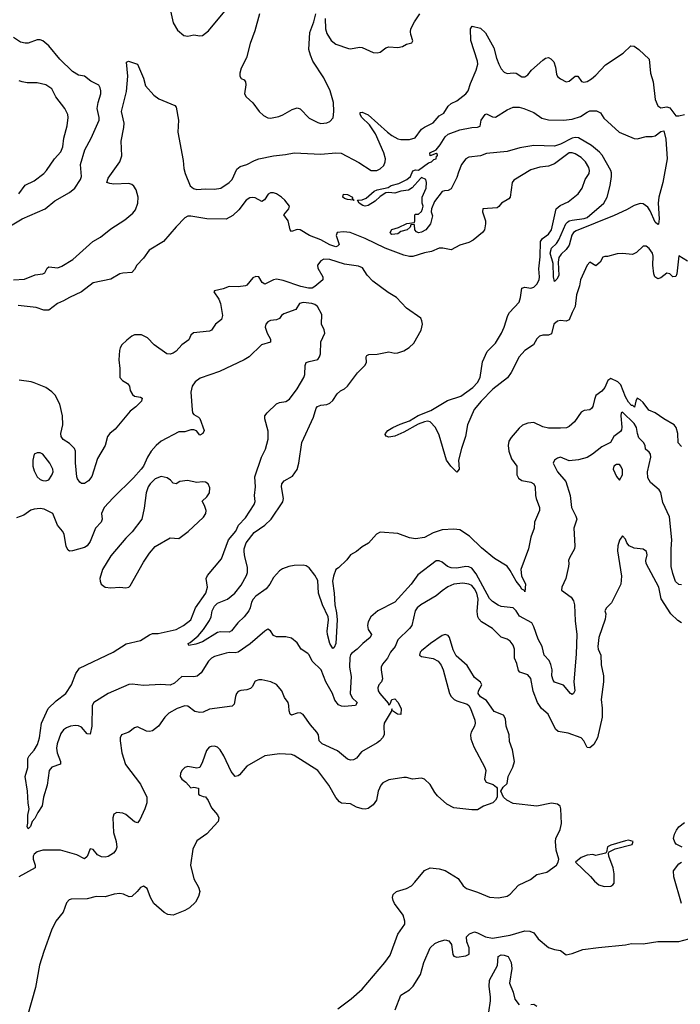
# Model space of a CAD drawing. Header units: inches. Extents: x 1384664 to 1536621, y 460766 to 646467.
# Tile 416 of 488: x 1463653 to 1468121, y 572467 to 579131. Entities that reach past the tile are written whole.
import ezdxf

# ---------------------------------------------------------------- set-up
doc = ezdxf.new("R2010")
doc.units = ezdxf.units.IN
doc.header["$MEASUREMENT"] = 0
doc.layers.add('B4567', color=7, linetype='Continuous')

msp = doc.modelspace()

# ---------------------------------------------------------------- linework, layer by layer
at = {"layer": 'B4567', "color": 5}
for points, elevation in [([(1464673.1, 579190), (1464691, 579110), (1464720.1, 579060.1), (1464763.7, 579023.7), (1464790, 579019.6), (1464830, 579029), (1464870, 579020.9), (1464890, 579025.2), (1464930, 579055.2), (1465063.1, 579216.9)], 720), ([(1465274, 579170), (1465243.4, 579056.6), (1465212.1, 578970), (1465187, 578873), (1465150, 578803.7), (1465141.2, 578770), (1465141.1, 578750), (1465150, 578733.4), (1465170, 578723.1), (1465179.6, 578710), (1465183.2, 578690), (1465173.6, 578630), (1465184, 578610), (1465228.6, 578568.6), (1465272.9, 578510), (1465302.8, 578482.8), (1465330, 578467.8), (1465350, 578464.8), (1465404.4, 578475.6), (1465433.2, 578486.8), (1465496.2, 578523.8), (1465530, 578533.6), (1465550, 578527.7), (1465610, 578464.2), (1465670, 578434.2), (1465690, 578429.3), (1465730, 578432.3), (1465750, 578441.3), (1465772, 578468), (1465778.5, 578510), (1465774.7, 578570), (1465751.7, 578650), (1465710, 578737.7), (1465636.5, 578850), (1465618.7, 578890), (1465609, 578930), (1465616, 579044), (1465642.9, 579117.1), (1465656.2, 579170)], 720), ([(1465719.1, 579139.1), (1465721.7, 579070), (1465730, 579037.1), (1465760.3, 578990), (1465790, 578966.5), (1465876.1, 578936.1), (1465890, 578934.4), (1465950, 578944.9), (1465970, 578943.1), (1466044, 578910), (1466070, 578906.9), (1466090, 578911.4), (1466130, 578940.2), (1466150, 578947.9), (1466210, 578942.2), (1466242.7, 578950), (1466270, 578964.4), (1466305.6, 578974.4), (1466312.5, 578987.5), (1466297.2, 579030), (1466295, 579050), (1466299.1, 579070), (1466323, 579117), (1466360.2, 579170)], 720), ([(1463610, 577370.4), (1463685.1, 577374.9), (1463756.5, 577403.5), (1463810, 577411.6), (1463822, 577418), (1463839.1, 577450), (1463850, 577459.1), (1463910, 577451.2), (1463937.7, 577462.3), (1464011.3, 577508.7), (1464147.5, 577630), (1464200.2, 577659.8), (1464270, 577716.1), (1464363.3, 577776.7), (1464417.8, 577822.2), (1464435.7, 577844.3), (1464451, 577889), (1464453.9, 577930), (1464440.4, 577980.4), (1464425.1, 578005.1), (1464410, 578015.8), (1464390, 578021.4), (1464290, 578017.7), (1464261.6, 578021.6), (1464242, 578030), (1464250, 578059.1), (1464329.3, 578170), (1464344.3, 578210), (1464339.2, 578310), (1464357.9, 578402.1), (1464359.4, 578430), (1464342, 578510), (1464375.8, 578644.2), (1464384.6, 578750), (1464376, 578844), (1464389.3, 578850.7), (1464450, 578830.8), (1464490, 578734.9), (1464504, 578684), (1464560.2, 578620.2), (1464594.7, 578594.7), (1464701, 578550), (1464710, 578538), (1464726, 578450), (1464721.8, 578370), (1464757.6, 578177.6), (1464763.3, 578123.3), (1464771.8, 578090), (1464806, 578006), (1464827.5, 577987.5), (1464850, 577982.8), (1464910, 577987.3), (1464970, 577983.3), (1465013, 577990), (1465070, 578029.5), (1465090, 578050.2), (1465121.5, 578118.5), (1465143.6, 578136.4), (1465190, 578151.9), (1465241.2, 578178.8), (1465270, 578188.8), (1465370, 578210.4), (1465450, 578218.3), (1465509.4, 578230.6), (1465690, 578220.2), (1465790.1, 578230.1), (1465827.9, 578227.9), (1465945.6, 578165.6), (1466029.6, 578109.6), (1466069.2, 578110), (1466090, 578120.9), (1466114.8, 578145.2), (1466124.9, 578170), (1466126.5, 578190), (1466116.4, 578230), (1466058.4, 578358.4), (1466019.6, 578419.6), (1465967.3, 578470), (1465955.8, 578490), (1465956.4, 578503.6), (1465970, 578505.3), (1466010, 578487.5), (1466139.4, 578370), (1466170, 578346.4), (1466210, 578325.6), (1466230, 578320.2), (1466290, 578320.9), (1466328.2, 578331.8), (1466370.5, 578389.5), (1466390, 578403.9), (1466450, 578433.6), (1466490, 578480.3), (1466522.2, 578497.7), (1466550, 578544.9), (1466570, 578564.9), (1466610, 578580.9), (1466670, 578628.5), (1466686.1, 578650), (1466701.6, 578698.4), (1466741.3, 578790), (1466752.1, 578830), (1466750.3, 578850.3), (1466703, 578990), (1466702.9, 579070), (1466713.2, 579086.8), (1466770, 579073.4), (1466802.4, 579042.4), (1466860.4, 578940.4), (1466878, 578870), (1466894, 578830), (1466910, 578798.7), (1466930, 578776), (1466950, 578767.2), (1466990, 578772), (1467010, 578768.2), (1467050, 578743.8), (1467070, 578743.7), (1467090, 578757), (1467114.6, 578790), (1467190, 578856.5), (1467210, 578870.2), (1467230, 578874.6), (1467246.3, 578866.3), (1467265.1, 578845.1), (1467277.3, 578810), (1467283.1, 578763.1), (1467290, 578747.7), (1467310.2, 578730.2), (1467350, 578710.3), (1467370, 578714.9), (1467410, 578748.4), (1467428.1, 578748.1), (1467453.1, 578713.1), (1467468.4, 578708.4), (1467490, 578712.9), (1467519.7, 578730), (1467550, 578755.2), (1467615.2, 578824.8), (1467734.8, 578905.2), (1467785.3, 578954.7), (1467810, 578951.4), (1467839.5, 578930), (1467910, 578864.7), (1467919.3, 578770), (1467936.4, 578710), (1467950.6, 578590), (1467970, 578547.3), (1467990, 578534.3), (1468030, 578541), (1468050, 578533.8), (1468090, 578479.3), (1468110, 578479.3), (1468150, 578490.4)], 680), ([(1463590, 577736.1), (1463670, 577782.6), (1463824.5, 577850), (1463890, 577905.5), (1463990, 577961.7), (1464025.2, 577990), (1464064.5, 578050), (1464069.9, 578070), (1464064.5, 578150), (1464092.5, 578250), (1464137.1, 578330), (1464189.2, 578450), (1464191.1, 578470), (1464176.5, 578530), (1464182.3, 578570), (1464200.8, 578630), (1464202.3, 578650), (1464197.4, 578670), (1464187, 578687), (1464134.9, 578714.9), (1464090, 578749.6), (1464050, 578755.6), (1464010, 578781), (1463924.2, 578864.2), (1463850, 578955.2), (1463810, 578987.2), (1463790, 578994.9), (1463770, 578995.5), (1463710, 578972.5), (1463690, 578971.2), (1463658.8, 578978.8), (1463610.4, 579010.4)], 720), ([(1463647.8, 577952.2), (1463688.7, 578011.3), (1463750, 578039.7), (1463816.8, 578090), (1463835, 578110), (1463887.9, 578190), (1463930, 578237.7), (1463944.3, 578270), (1463950.6, 578330), (1463973.4, 578413.4), (1463979.7, 578470), (1463977.3, 578490), (1463958.5, 578530), (1463897.4, 578610), (1463870, 578663.7), (1463830, 578689.7), (1463770, 578703.5), (1463703.3, 578703.3), (1463668.7, 578710), (1463650, 578716.2)], 740), ([(1468170, 577497), (1468110, 577534), (1468097.2, 577410), (1468090, 577392), (1468070, 577389.7), (1468050, 577411.1), (1468030, 577415.6), (1467990, 577383.9), (1467970, 577378.3), (1467949.7, 577389.7), (1467941.3, 577410), (1467935, 577470), (1467936.8, 577530), (1467931.9, 577550), (1467910, 577582.7), (1467890, 577599), (1467870, 577599), (1467825.2, 577554.8), (1467798, 577542), (1467730, 577549.7), (1467693.7, 577546.3), (1467629.3, 577529.3), (1467610.7, 577529.3), (1467596.9, 577523.1), (1467579.1, 577490), (1467550, 577466), (1467510, 577489.3), (1467490, 577469.6), (1467446.9, 577370), (1467439.4, 577330), (1467418.6, 577270), (1467410.6, 577189.4), (1467389.2, 577150), (1467370, 577099.7), (1467350, 577089.8), (1467310, 577094.8), (1467290, 577091.6), (1467265.6, 577070), (1467250, 577004.2), (1467230, 576995.3), (1467190, 576996.5), (1467169.2, 576990), (1467149.6, 576970.4), (1467126.9, 576930), (1467068.6, 576891.4), (1467030.9, 576850), (1466977.4, 576742.6), (1466952.5, 576707.5), (1466853, 576630), (1466774.4, 576550), (1466727.5, 576492.5), (1466681.8, 576390), (1466668.1, 576310), (1466641.8, 576230), (1466621.8, 576150), (1466625.5, 576090), (1466610.3, 576069.7), (1466568.5, 576110), (1466538.5, 576150), (1466490, 576319.3), (1466465.6, 576370), (1466429.7, 576409.7), (1466410, 576413.6), (1466390, 576409.8), (1466347.3, 576392.7), (1466250, 576339.4), (1466190, 576313.1), (1466150, 576306), (1466132.1, 576312.1), (1466124, 576324), (1466126, 576330), (1466143.1, 576350), (1466176, 576370), (1466226.3, 576393.7), (1466290, 576415.3), (1466347.3, 576452.7), (1466434.6, 576485.4), (1466546.4, 576553.6), (1466637.4, 576582.6), (1466718, 576642), (1466750, 576674.6), (1466768, 576710), (1466784, 576816), (1466813.8, 576886.2), (1466870, 576942.5), (1466910.5, 577010), (1466929.9, 577050), (1466954.4, 577130), (1466964.8, 577150), (1467030, 577219.3), (1467039.8, 577250), (1467050, 577313.4), (1467070, 577320.3), (1467110, 577314.6), (1467130, 577321.1), (1467150, 577341.1), (1467165.8, 577370), (1467168.8, 577390), (1467164.8, 577444.8), (1467172.8, 577527.2), (1467175.9, 577630), (1467189, 577651), (1467230, 577679.8), (1467249.9, 577710), (1467282.4, 577850), (1467307.4, 577872.6), (1467361.7, 577898.3), (1467430, 577953.1), (1467457.2, 577990), (1467477.4, 578050), (1467505.4, 578090), (1467507.6, 578110), (1467502.2, 578130), (1467479.4, 578170), (1467450, 578198.6), (1467410, 578223.4), (1467390, 578230.4), (1467370, 578229.9), (1467270, 578154.5), (1467230, 578140.5), (1467170, 578132.1), (1467110, 578114), (1466994.7, 578045.3), (1466984.6, 578030), (1466970.3, 577930), (1466960.9, 577919.1), (1466910.5, 577890), (1466893.7, 577866.3), (1466881.6, 577858.4), (1466784.7, 577850), (1466783, 577830), (1466803.1, 577770), (1466804.4, 577750), (1466797.1, 577710), (1466783.8, 577690), (1466720.8, 577639.2), (1466690, 577623.5), (1466630, 577604.8), (1466570, 577573.7), (1466514.9, 577585.1), (1466490, 577584.4), (1466438.7, 577561.3), (1466390, 577553.7), (1466311.4, 577528.6), (1466290, 577528.4), (1466250, 577537), (1466124.1, 577584.1), (1465988.6, 577650), (1465889, 577691), (1465843.9, 577696.1), (1465801, 577690), (1465792.7, 577670), (1465812.6, 577610), (1465802.3, 577597.7), (1465790, 577594.8), (1465750, 577606.7), (1465690, 577642.2), (1465612.8, 577670), (1465550, 577709.1), (1465529.3, 577710.7), (1465490, 577698.7), (1465481.7, 577710), (1465469, 577769), (1465439.3, 577810), (1465473.2, 577850), (1465477, 577870), (1465447, 577910), (1465424.5, 577930), (1465390, 577952), (1465370, 577959.3), (1465350, 577958.8), (1465334, 577950), (1465309, 577911), (1465290, 577901.1), (1465244.5, 577924.5), (1465230, 577928.5), (1465210, 577925.7), (1465185.5, 577910), (1465134.8, 577845.2), (1465095.1, 577804.9), (1465050, 577781.1), (1464917.3, 577782.7), (1464810, 577801.7), (1464790, 577800.8), (1464769.7, 577790.3), (1464710, 577729.8), (1464625.3, 577630), (1464528.9, 577571.1), (1464490, 577517.8), (1464444.1, 577470), (1464430, 577440.7), (1464410, 577420.5), (1464350, 577416.5), (1464329.5, 577410.5), (1464270, 577375.3), (1464150.2, 577349.8), (1464070, 577288.5), (1463989.1, 577250.9), (1463950, 577227.3), (1463908.7, 577211.3), (1463850, 577166.3), (1463815.3, 577164.7), (1463763.9, 577183.9), (1463642.9, 577197.1)], 680), ([(1468130, 576242.9), (1468107.6, 576267.6), (1468104, 576330), (1468092.4, 576370), (1468080.5, 576390), (1468008.9, 576428.9), (1467950, 576469.8), (1467907.9, 576488), (1467870, 576540.5), (1467850, 576558.4), (1467830, 576569), (1467819.1, 576550), (1467810.4, 576509.6), (1467799.3, 576519.3), (1467790, 576520.5), (1467770, 576543.1), (1467750, 576579.1), (1467719, 576659), (1467699.4, 576679.4), (1467650, 576702), (1467631.4, 576688.6), (1467610, 576642), (1467590, 576617.4), (1467550, 576587.3), (1467539.6, 576560.4), (1467530, 576513.2), (1467520.5, 576499.5), (1467510, 576489.7), (1467470, 576486), (1467450, 576474), (1467404.4, 576410), (1467370, 576378), (1467350.2, 576369.8), (1467310, 576366.3), (1467230, 576366.6), (1467190, 576376.2), (1467130, 576406), (1467090, 576400.7), (1467053.4, 576386.6), (1467030, 576367.7), (1466976.2, 576303.8), (1466961.8, 576278.2), (1466956.1, 576250), (1466961.3, 576210), (1466979.6, 576159.6), (1467014.4, 576110), (1467014.2, 576050), (1467027.2, 576027.2), (1467050, 576012.6), (1467110, 576001.8), (1467129.3, 575989.3), (1467139.7, 575970), (1467141.3, 575910), (1467146, 575890), (1467169, 575830), (1467168.1, 575810), (1467134.9, 575730), (1467133.1, 575690), (1467110.1, 575629.9), (1467093.6, 575550), (1467041.5, 575410), (1467046.6, 575366.6), (1467073.3, 575310), (1467070, 575258), (1467068.1, 575268.1), (1467050, 575276.9), (1467038, 575298), (1467009.9, 575330), (1466970, 575403.9), (1466950, 575431.5), (1466864.5, 575484.5), (1466776.6, 575556.6), (1466695.7, 575635.7), (1466630, 575678), (1466590, 575683.1), (1466510, 575679.3), (1466450, 575659.3), (1466390, 575626.4), (1466330, 575616.9), (1466290, 575625.1), (1466210, 575654), (1466090, 575662), (1466066.8, 575650), (1466011.8, 575588.2), (1465970, 575564.5), (1465930, 575531.5), (1465891.3, 575508.7), (1465864.8, 575475.2), (1465810, 575420.9), (1465790, 575409.2), (1465774.4, 575365.6), (1465769.3, 575330.7), (1465780.8, 575250), (1465784.4, 575170), (1465796.4, 575116.4), (1465799.5, 575070), (1465790, 574908.7), (1465778.9, 574881.1), (1465770, 574876.3), (1465750, 574909.8), (1465735, 574970), (1465733, 574993), (1465741.1, 575070), (1465738.3, 575090), (1465700.5, 575170), (1465673.5, 575250), (1465670, 575334.5), (1465650, 575371.3), (1465610, 575421.8), (1465590, 575435.2), (1465570, 575438.9), (1465510, 575436.7), (1465472.7, 575430), (1465430, 575414.9), (1465410, 575400.6), (1465370, 575355), (1465344.3, 575310), (1465320.2, 575279.8), (1465250.8, 575230), (1465231.4, 575210), (1465220.1, 575190), (1465212.5, 575150), (1465202.9, 575130), (1465170.1, 575089.9), (1465127.3, 575050), (1465086, 574994), (1465070, 574985.4), (1465010, 574987.6), (1464990, 574982.7), (1464890, 574920.6), (1464844.9, 574904.9), (1464796.4, 574896.4), (1464792, 574910), (1464804.6, 574915.4), (1464859, 574961), (1464895.5, 575004.5), (1464936, 575064), (1464946.7, 575090), (1464954.8, 575130), (1464970, 575161.8), (1464990, 575181.9), (1465057.7, 575210), (1465107.9, 575250), (1465150, 575304.9), (1465186, 575370), (1465193.1, 575390), (1465193.2, 575426.8), (1465174.9, 575494.9), (1465170.3, 575530), (1465171.3, 575550), (1465184.5, 575590), (1465238.6, 575661.4), (1465310.8, 575709.2), (1465352.6, 575750), (1465431.8, 575868.2), (1465436, 575890), (1465424.4, 575970), (1465426.2, 575990), (1465441.6, 576010), (1465498, 576042), (1465530, 576086.7), (1465540.9, 576130), (1465561.2, 576270), (1465640, 576440), (1465658, 576502), (1465667.5, 576512.5), (1465690, 576521.8), (1465730, 576527.2), (1465750, 576536), (1465770, 576554.4), (1465800.1, 576599.9), (1465821.5, 576618.5), (1465850, 576632.7), (1465870, 576651.3), (1465938.1, 576741.9), (1465987.7, 576790), (1465998, 576810), (1465996.3, 576850), (1466001.4, 576858.6), (1466013.9, 576866.1), (1466070, 576867.1), (1466150, 576883.9), (1466190, 576874.4), (1466210, 576875.8), (1466250, 576890.3), (1466286.6, 576913.4), (1466318, 576942), (1466368.4, 577030), (1466376.9, 577070), (1466373.4, 577093.4), (1466365.2, 577110), (1466270, 577179), (1466202.2, 577250), (1466144.8, 577284.8), (1466042, 577361.9), (1466002.7, 577402.7), (1465972, 577452), (1465943.5, 577463.5), (1465850, 577477.5), (1465750, 577507.4), (1465710, 577511.1), (1465690, 577500.2), (1465668, 577470), (1465668.6, 577448.6), (1465702.6, 577390), (1465702.4, 577370), (1465650, 577324.5), (1465630, 577313.6), (1465606.4, 577313.6), (1465554.3, 577325.6), (1465434.4, 577365.6), (1465390, 577373.9), (1465369.7, 577370.3), (1465310, 577341.4), (1465291.7, 577351.7), (1465271.1, 577390), (1465250, 577392.9), (1465230, 577385.1), (1465190, 577335.1), (1465181, 577330), (1465130, 577322.3), (1465070, 577325.1), (1465030, 577309.3), (1464970, 577296), (1464965.5, 577290), (1464999.5, 577239.5), (1465011.8, 577210), (1465024.7, 577130), (1465018, 577102), (1464976.3, 577070), (1464950.4, 577030), (1464937, 577023), (1464827.3, 577012.7), (1464810, 576995.3), (1464796.3, 576963.7), (1464749.3, 576930.7), (1464711.4, 576888.6), (1464690, 576873.2), (1464670, 576867.3), (1464648.4, 576870), (1464561.2, 576930), (1464517.4, 576977.4), (1464477.3, 576997.3), (1464430, 576998.4), (1464410, 576989.8), (1464376.9, 576963.1), (1464344.4, 576930), (1464332.4, 576910), (1464328.4, 576891.6), (1464323.8, 576830), (1464331, 576770), (1464330.3, 576710), (1464348.2, 576688.2), (1464382, 576670), (1464395.5, 576650), (1464400.5, 576620.5), (1464415.2, 576595.2), (1464430, 576584), (1464470, 576576.3), (1464481, 576570), (1464477.3, 576550), (1464437.3, 576510), (1464399, 576481), (1464299.5, 576360.5), (1464262.8, 576330), (1464246, 576310), (1464230.4, 576250), (1464179.6, 576160.4), (1464141.5, 576038.5), (1464118, 576010), (1464090, 575991.8), (1464070, 575992), (1464060.4, 576000.4), (1464043.2, 576023.2), (1464038, 576038), (1464031, 576131), (1464031, 576210), (1464022.4, 576230), (1463990, 576263.9), (1463946.2, 576290), (1463932.5, 576310), (1463931.5, 576330), (1463944.9, 576390), (1463942.1, 576450), (1463923.7, 576530), (1463891.9, 576590), (1463870, 576613), (1463830, 576642.5), (1463750, 576674.4), (1463730, 576680.7), (1463649.2, 576690.8)], 720), ([(1468130, 575305.4), (1468110, 575308.2), (1468089.3, 575329.3), (1468070, 575382.9), (1468060.2, 575430), (1468059.9, 575550), (1468064.4, 575610), (1468047.6, 575767.6), (1468002.4, 575862.4), (1467990, 575931.2), (1467977.2, 575950), (1467919.2, 575999.2), (1467900.7, 576030), (1467898.4, 576070), (1467920.7, 576170), (1467919.4, 576190), (1467910, 576203.9), (1467884.9, 576224.9), (1467883.9, 576250), (1467873.1, 576270), (1467841, 576301), (1467830.6, 576330), (1467823.8, 576370), (1467810, 576399.1), (1467730, 576475.9), (1467720.3, 576470), (1467717.8, 576450), (1467726.1, 576373.9), (1467724, 576356), (1467716.9, 576343.1), (1467670.5, 576310), (1467648.2, 576270), (1467590, 576240.3), (1467526.9, 576190), (1467490, 576167.3), (1467433, 576153), (1467370, 576146.4), (1467310, 576169.8), (1467290, 576163.7), (1467270, 576150.7), (1467261.8, 576130), (1467290.3, 576070), (1467345.7, 576005.7), (1467376.5, 575910), (1467384, 575830), (1467415.3, 575770), (1467420.3, 575750), (1467400.9, 575690), (1467408, 575570), (1467404.4, 575550), (1467370.4, 575490), (1467364.4, 575470), (1467368, 575450), (1467365.5, 575430), (1467347, 575350), (1467320.4, 575290), (1467318, 575270), (1467383.8, 575223.8), (1467399, 575199), (1467406, 575170), (1467410, 575062), (1467420.8, 574970), (1467416.4, 574836.4), (1467400.2, 574650), (1467408.2, 574590), (1467399.1, 574570), (1467390, 574565.1), (1467377.2, 574570), (1467330, 574627), (1467270, 574647.6), (1467261.2, 574661.2), (1467252.2, 574690), (1467254.2, 574730), (1467246.3, 574766.3), (1467233.4, 574793.4), (1467199.7, 574830), (1467186, 574890), (1467159, 574939), (1467130, 575022.7), (1467115.6, 575050), (1467033.9, 575094), (1467010, 575131.3), (1466990, 575149.7), (1466910, 575160.5), (1466890, 575167.8), (1466850, 575193.7), (1466830, 575213.3), (1466740.1, 575380.1), (1466710, 575419.4), (1466690, 575429), (1466670.6, 575429.4), (1466610, 575420.2), (1466570, 575422.1), (1466546.6, 575430), (1466510, 575459.8), (1466490, 575469.8), (1466470, 575467.6), (1466346.4, 575373.6), (1466299.8, 575310), (1466190.8, 575190), (1466074.2, 575130), (1466027.8, 575090), (1466010, 575055.1), (1466005.4, 575030), (1466010, 575003), (1466032, 574970), (1466023.1, 574950), (1465974, 574910), (1465935.3, 574870), (1465897.4, 574842.6), (1465890, 574833.3), (1465885.5, 574814.5), (1465883.2, 574750), (1465894.7, 574685.3), (1465888.7, 574570), (1465901.3, 574541.3), (1465934.7, 574510), (1465923.8, 574490), (1465850, 574482.4), (1465830, 574484.8), (1465810, 574494.1), (1465785.3, 574525.3), (1465768.5, 574570), (1465722.3, 574650), (1465691.5, 574730), (1465630, 574789.3), (1465611.6, 574831.6), (1465602.4, 574842.4), (1465557.2, 574870), (1465530, 574913.2), (1465490, 574945.2), (1465453.8, 574953.8), (1465390, 574953.6), (1465370, 574963.7), (1465350, 574994), (1465330, 575006), (1465310, 574993.6), (1465212.2, 574907.8), (1465130, 574850.7), (1465110, 574845.3), (1465070, 574848.4), (1465050, 574844.8), (1464970, 574822.3), (1464950, 574811.1), (1464928.7, 574790), (1464881.1, 574710), (1464852.8, 574687.2), (1464830, 574682.7), (1464750, 574686.3), (1464700.3, 574639.7), (1464670, 574626.9), (1464607.9, 574632.1), (1464490, 574626), (1464414.2, 574634.2), (1464390, 574631.1), (1464250, 574570.6), (1464153.4, 574510), (1464143.6, 574490), (1464141, 574350), (1464130, 574295.1), (1464110, 574298.9), (1464070, 574343.2), (1464050, 574352.6), (1464030, 574355), (1463995.5, 574350), (1463970, 574338.7), (1463950, 574324.8), (1463930, 574299.7), (1463905.4, 574230), (1463901.2, 574201.2), (1463906.2, 574170), (1463928.5, 574110), (1463927.9, 574092.1), (1463870, 574072.6), (1463851.7, 574050), (1463837.8, 573950), (1463813.8, 573870), (1463804.9, 573810), (1463774.9, 573765.1), (1463755.1, 573724.9), (1463736.3, 573703.7), (1463724.7, 573670), (1463710, 573655.3), (1463702.7, 573670), (1463707.5, 573692.5), (1463707.4, 573747.4), (1463716.3, 573790), (1463709.3, 573829.3), (1463706.2, 573910), (1463690.5, 574010), (1463706.6, 574070), (1463708.2, 574130), (1463716.4, 574150), (1463750, 574186.7), (1463773.4, 574226.6), (1463785.7, 574270), (1463800.8, 574370), (1463846.3, 574470), (1463898.6, 574521.4), (1463965.4, 574570), (1464003.6, 574630), (1464033.4, 574706.6), (1464057.4, 574742.6), (1464284.2, 574850), (1464372.5, 574907.5), (1464470, 574928.9), (1464530, 574968.9), (1464550, 574976.5), (1464590, 574977.1), (1464710, 575003.5), (1464760.5, 575030), (1464809.7, 575070), (1464842.3, 575150), (1464912.5, 575250), (1464922.3, 575290), (1464914.5, 575350), (1464923.1, 575370), (1465016.8, 575483.2), (1465064.6, 575610), (1465115.3, 575670), (1465131.6, 575710), (1465179.3, 575760.7), (1465239.1, 575850), (1465244.4, 575870), (1465240.3, 575910), (1465246.7, 575970), (1465243.2, 576036.8), (1465287.4, 576170), (1465314.7, 576225.3), (1465332.4, 576292.4), (1465333.3, 576346.7), (1465310, 576428.7), (1465311.6, 576450), (1465325.6, 576470), (1465390, 576532.2), (1465410, 576541.1), (1465452.4, 576547.6), (1465477.5, 576562.5), (1465530, 576632.4), (1465574.7, 576710), (1465581.3, 576730), (1465582.6, 576790), (1465589.6, 576810), (1465610, 576818.9), (1465668.2, 576831.8), (1465681.6, 576850), (1465688, 576870), (1465689.5, 576950), (1465716.2, 577010), (1465711.7, 577031.7), (1465694, 577070), (1465695.5, 577135.5), (1465666, 577190), (1465650, 577203.7), (1465628.6, 577211.4), (1465570, 577217.2), (1465544.7, 577210), (1465521, 577170), (1465440.2, 577139.8), (1465424, 577130), (1465410, 577109.4), (1465390, 577100.7), (1465350, 577095.4), (1465330, 577086.6), (1465318.4, 577070), (1465313, 577050), (1465326.3, 577010), (1465348.5, 576970), (1465350, 576949.5), (1465287.7, 576930), (1465205.3, 576850), (1465171.4, 576828.6), (1465003.6, 576750), (1464874, 576706), (1464838.8, 576681.2), (1464819.1, 576650), (1464810.1, 576610), (1464818.7, 576490), (1464822.4, 576470), (1464830, 576459.1), (1464862, 576442), (1464870, 576431.3), (1464901, 576350), (1464891.3, 576330), (1464870, 576319), (1464847.8, 576347.8), (1464830, 576356.3), (1464810, 576356), (1464770, 576342.6), (1464730, 576342.9), (1464610, 576279.1), (1464576.4, 576250), (1464543, 576210), (1464517.3, 576170), (1464490.2, 576110), (1464475, 576090), (1464423, 576030), (1464284.2, 575895.8), (1464223.7, 575830), (1464206.2, 575790), (1464210.2, 575750), (1464202.8, 575730), (1464166, 575690), (1464130, 575599.5), (1464110, 575569.6), (1464090, 575559.5), (1464010, 575536.2), (1463990, 575535.1), (1463980.5, 575540.5), (1463966.4, 575566.4), (1463954, 575650), (1463942.7, 575670), (1463908, 575710), (1463876.2, 575790), (1463819.2, 575819.2), (1463790, 575823.5), (1463750, 575819.2), (1463728.3, 575811.7), (1463681.6, 575778.4), (1463630, 575759.8)], 740), ([(1468130, 575049.7), (1468105, 575065), (1468057.6, 575110), (1467991.3, 575211.3), (1467976, 575290), (1467891, 575450), (1467887.8, 575470), (1467896, 575510), (1467892.8, 575532.8), (1467870, 575548.7), (1467810, 575555.1), (1467774, 575570), (1467759.7, 575590), (1467750, 575615.3), (1467730, 575638), (1467710, 575609.2), (1467699.1, 575570), (1467695.4, 575535.4), (1467724, 575364), (1467719.7, 575310), (1467654.8, 575185.2), (1467620.7, 575150), (1467611, 575130), (1467618, 575110), (1467613.7, 575073.7), (1467569.1, 574950.9), (1467563.2, 574890), (1467565.3, 574870), (1467582.3, 574830), (1467585.5, 574765.5), (1467600.9, 574690), (1467600.5, 574650), (1467585.2, 574530), (1467592, 574472), (1467592.3, 574410), (1467560.2, 574270), (1467535.3, 574224.7), (1467510, 574203.1), (1467490, 574205.1), (1467468.7, 574250), (1467450.4, 574270.4), (1467362.5, 574302.5), (1467294.6, 574314.6), (1467277.2, 574330), (1467227.3, 574430), (1467182.4, 574470), (1467155.8, 574510), (1467126.3, 574586.3), (1467110, 574672.4), (1467090, 574696.8), (1467036.1, 574716.1), (1467026.7, 574726.7), (1467014.9, 574774.9), (1466998.9, 574810), (1466999.5, 574870), (1466990, 574896.9), (1466970, 574924), (1466950, 574937.6), (1466910, 574952.7), (1466849.6, 575010), (1466776.3, 575056.3), (1466757.3, 575077.3), (1466750.6, 575090.6), (1466746.5, 575126.5), (1466752.9, 575210), (1466744.8, 575250), (1466730, 575279.8), (1466710, 575302.5), (1466690, 575311.7), (1466650, 575317.8), (1466590, 575310.7), (1466548.2, 575291.8), (1466510, 575266.6), (1466468.8, 575231.2), (1466365.5, 575170), (1466341.5, 575150), (1466326.5, 575130), (1466304.4, 575030), (1466290.2, 575010), (1466210, 574935.1), (1466191.9, 574890), (1466160.2, 574850), (1466140.3, 574810), (1466106, 574770), (1466097.8, 574750), (1466097.3, 574730), (1466106, 574670), (1466098.8, 574650), (1466080.7, 574630), (1466074.8, 574610), (1466077.3, 574590), (1466087.7, 574570), (1466145.2, 574505.2), (1466150, 574492), (1466159, 574501), (1466170, 574531.3), (1466190, 574534), (1466210, 574512.7), (1466232.3, 574470), (1466231.7, 574428.3), (1466209, 574430), (1466173.6, 574453.6), (1466170, 574466), (1466166, 574450), (1466118.9, 574370), (1466114.7, 574350), (1466117.4, 574290), (1466106.5, 574270), (1466088.8, 574250), (1466070, 574237.2), (1465963.8, 574176.2), (1465930, 574133.6), (1465910, 574121.3), (1465890, 574119.7), (1465870, 574126.6), (1465803.1, 574183.1), (1465698.4, 574230), (1465677.6, 574250), (1465674, 574290), (1465663.5, 574310), (1465619.9, 574359.9), (1465570, 574429.8), (1465550, 574439.4), (1465530, 574438), (1465490, 574423.5), (1465481.6, 574430), (1465474.6, 574454.6), (1465474, 574490), (1465469, 574509), (1465444.7, 574544.7), (1465425.1, 574590), (1465390.7, 574630.7), (1465350.7, 574650.7), (1465290, 574663), (1465270, 574663.7), (1465245.5, 574654.5), (1465225.1, 574614.9), (1465214.2, 574605.8), (1465190, 574596.4), (1465148.5, 574591.5), (1465130, 574584.2), (1465118.9, 574570), (1465111.7, 574550), (1465102.2, 574497.8), (1465090, 574484), (1464935.4, 574464.6), (1464894.5, 574445.5), (1464870, 574443.1), (1464838, 574450), (1464790, 574484.4), (1464770, 574487.6), (1464718.4, 574470), (1464662.1, 574437.9), (1464634.3, 574410), (1464591, 574349), (1464550, 574318.3), (1464530, 574314), (1464510, 574316.3), (1464450, 574345.1), (1464430, 574338.4), (1464391.5, 574308.5), (1464340.5, 574290), (1464332, 574270), (1464331.8, 574250), (1464343.6, 574170), (1464369, 574090), (1464470, 573956.5), (1464512.7, 573870), (1464511.6, 573830), (1464499.5, 573790), (1464464.9, 573715.1), (1464450, 573695.1), (1464430, 573701.6), (1464370, 573751.5), (1464350, 573761.6), (1464310, 573766), (1464290, 573754), (1464282.4, 573730), (1464287.7, 573630), (1464304.2, 573570), (1464309.2, 573530), (1464302.4, 573510), (1464287.4, 573490), (1464250, 573467.9), (1464230, 573463.5), (1464205.7, 573465.7), (1464179.6, 573479.6), (1464150, 573514), (1464130, 573519), (1464110, 573468.7), (1464090, 573452.7), (1464038.1, 573478.1), (1463929, 573511), (1463810, 573509.8), (1463770, 573498.5), (1463750, 573482.8), (1463744, 573470), (1463743.7, 573450), (1463758.1, 573410), (1463758, 573390), (1463647.5, 573330)], 760), ([(1465803.4, 572436.6), (1465895.4, 572504.6), (1465968.4, 572570), (1466121.3, 572750), (1466159, 572801), (1466210, 572942), (1466257.2, 573010), (1466258.2, 573030), (1466247.1, 573070), (1466187, 573150), (1466178, 573170), (1466175.1, 573190), (1466179.3, 573210), (1466202, 573230), (1466270, 573252), (1466302, 573270), (1466326.2, 573293.8), (1466390, 573374), (1466430, 573390.2), (1466490, 573384.9), (1466530, 573373.1), (1466618.9, 573318.9), (1466653, 573270), (1466674.8, 573250), (1466750, 573226.5), (1466830, 573193.4), (1466891.4, 573188.6), (1466950, 573199.3), (1466970, 573213), (1467027.2, 573272.7), (1467108.2, 573311.8), (1467150, 573344.9), (1467219.1, 573360.9), (1467284, 573410), (1467295.3, 573430), (1467299, 573450), (1467280.7, 573510), (1467277.6, 573570), (1467279.6, 573590), (1467307.6, 573650), (1467318, 573690), (1467313.3, 573790), (1467307.9, 573807.9), (1467290, 573822.9), (1467250.4, 573829.6), (1467149.4, 573809.4), (1466990, 573826), (1466948, 573850), (1466926, 573870), (1466906, 573910), (1466922, 573938), (1466950, 573962), (1466957.2, 574010), (1466987.7, 574072.3), (1466998.4, 574110), (1466986, 574190), (1466966.7, 574246.7), (1466963, 574290), (1466943.6, 574350), (1466939.6, 574399.6), (1466924.5, 574424.5), (1466862.7, 574450), (1466810, 574524), (1466769.4, 574549.4), (1466754, 574570), (1466755.3, 574590), (1466779, 574630), (1466770, 574648), (1466730, 574679), (1466680.4, 574760.4), (1466604.9, 574824.9), (1466585.3, 574865.3), (1466558.7, 574950), (1466550, 574963.7), (1466530, 574969.6), (1466510, 574963.5), (1466430.5, 574910), (1466370, 574859.3), (1466362, 574850), (1466356, 574830), (1466370, 574820.7), (1466450, 574808.2), (1466484, 574790), (1466503.4, 574763.4), (1466517.1, 574730), (1466560.7, 574570), (1466570, 574551.3), (1466590.5, 574530.5), (1466610, 574520.7), (1466679.3, 574499.3), (1466691, 574490), (1466702.8, 574470), (1466730.5, 574390.5), (1466733.4, 574370), (1466728, 574350), (1466706, 574310), (1466701.6, 574290), (1466705.1, 574265.1), (1466724, 574210), (1466799.1, 574070), (1466804.9, 574050), (1466797.3, 573990), (1466807.3, 573970), (1466854.8, 573954.8), (1466878, 573938), (1466882, 573930), (1466882, 573870), (1466872, 573850), (1466852, 573830), (1466790, 573809), (1466750, 573783.7), (1466710, 573783.6), (1466590, 573797.7), (1466542.6, 573822.6), (1466478, 573878), (1466460, 573900), (1466430, 573954.5), (1466390.8, 573990.8), (1466370, 573997.4), (1466310, 573991.5), (1466270, 574003), (1466250, 574003), (1466150, 573986.3), (1466110, 573965.6), (1466095.8, 573950), (1466078, 573910), (1466067, 573850), (1466042.6, 573817.4), (1466010, 573793), (1465990, 573788), (1465970, 573789.7), (1465930, 573802.6), (1465890, 573824), (1465830, 573828.3), (1465816.6, 573836.6), (1465790, 573866.6), (1465744, 573950), (1465670, 574049.6), (1465510, 574151.8), (1465490, 574157), (1465410, 574162), (1465310, 574149.3), (1465190, 574079.3), (1465138.5, 574021.5), (1465130, 574014.5), (1465110, 574009.4), (1465082.3, 574042.3), (1465033.5, 574150), (1465009.6, 574190), (1464990, 574208), (1464970, 574213.8), (1464947.1, 574212.9), (1464933.3, 574206.7), (1464915.8, 574184.2), (1464890, 574108), (1464870.7, 574069.3), (1464850, 574065.2), (1464790, 574077.2), (1464770.6, 574069.4), (1464750, 574048.7), (1464740.7, 574030), (1464737.3, 574010), (1464750, 573991), (1464776, 573970), (1464810, 573932), (1464830, 573938), (1464862, 573930), (1464862, 573890), (1464870, 573882), (1464892.7, 573872.7), (1464910, 573872), (1464927.7, 573847.7), (1464950, 573796), (1464990.4, 573750.4), (1465000.7, 573730), (1464994.7, 573705.3), (1464918, 573622), (1464850, 573572.7), (1464823.4, 573516.6), (1464807.2, 573410), (1464830, 573317.3), (1464861, 573261), (1464870.2, 573230), (1464862.7, 573197.3), (1464840.7, 573159.3), (1464800.7, 573119.3), (1464770, 573101.7), (1464690, 573071.3), (1464655.2, 573075.2), (1464630, 573087.6), (1464560.7, 573150), (1464537.6, 573190), (1464514.5, 573250), (1464490, 573266.6), (1464470, 573257), (1464448, 573230), (1464410, 573197), (1464393.6, 573193.6), (1464353.8, 573213.8), (1464330, 573218), (1464292.1, 573212.1), (1464230, 573194), (1464170, 573196.9), (1464110, 573182), (1464001.7, 573178.3), (1463986.7, 573173.3), (1463970, 573154), (1463947, 573090), (1463897.1, 573030), (1463868.8, 572970), (1463815.4, 572824.6), (1463787.1, 572732.9), (1463759.4, 572580.6), (1463705.1, 572390)], 780), ([(1468133.6, 573530), (1468092.2, 573552.2), (1468083.8, 573563.8), (1468075.4, 573590), (1468081.1, 573618.9), (1468094.6, 573645.4), (1468110, 573668.4), (1468150, 573697)], 760), ([(1468129.3, 573150.7), (1468078, 573330), (1468075.1, 573370), (1468110, 573418.8), (1468128.7, 573430)], 760), ([(1466191.6, 572430), (1466231.5, 572528.5), (1466290, 572564.4), (1466313.3, 572590), (1466363, 572670), (1466385.3, 572750), (1466429.8, 572850.2), (1466461.1, 572878.9), (1466490, 572893.4), (1466530, 572903), (1466556.1, 572896.1), (1466572.5, 572872.5), (1466583.4, 572803.4), (1466590, 572794), (1466610, 572785.5), (1466670, 572795.5), (1466692.3, 572807.7), (1466693.5, 572850), (1466677.6, 572890), (1466675.5, 572924.5), (1466695.6, 572944.4), (1466730, 572957.1), (1466750, 572952), (1466803.9, 572923.9), (1466850, 572915.7), (1466970, 572934.2), (1467070, 572964.2), (1467103.4, 572963.4), (1467130.2, 572950.2), (1467160.5, 572910), (1467230, 572852.7), (1467270, 572838.4), (1467310.4, 572830.4), (1467350, 572802), (1467390.4, 572810.4), (1467462.5, 572837.5), (1467567.1, 572852.9), (1467750, 572869.7), (1467790, 572879), (1467870, 572876.4), (1467970, 572891.8), (1468110, 572892.9), (1468178.3, 572910)], 760), ([(1466825.4, 572414.6), (1466836.6, 572490), (1466837.3, 572517.3), (1466827.2, 572587.2), (1466831.3, 572630), (1466884.1, 572730), (1466888.3, 572790), (1466910, 572801.3), (1466930, 572800.4), (1466957.3, 572790), (1466976.3, 572750), (1466980.8, 572710), (1466966.6, 572610), (1466989.4, 572550), (1467001.7, 572501.7), (1467030, 572464.6)], 740), ([(1467110, 572466.9), (1467130, 572467.7), (1467150, 572454.9)], 740)]:
    msp.add_lwpolyline(points, dxfattribs=dict(at, elevation=elevation))
for points, elevation in [([(1467330, 578450.8), (1467390, 578458.6), (1467445, 578475), (1467490, 578505.4), (1467510, 578513.2), (1467554.3, 578514.3), (1467580.3, 578500.3), (1467604.7, 578464.7), (1467707.6, 578370), (1467810, 578327), (1467830, 578325.3), (1467890, 578341.5), (1467930, 578340.5), (1467950, 578344.6), (1467990, 578374.5), (1468010, 578378.3), (1468022.3, 578322.3), (1468032.8, 578190), (1468003.1, 578030), (1467975, 577930), (1467972.2, 577890), (1467977.5, 577782.5), (1467972.7, 577747.3), (1467970, 577744.7), (1467950, 577760.4), (1467917.6, 577837.6), (1467901.7, 577861.7), (1467870, 577885.2), (1467850, 577887.2), (1467810, 577874), (1467756.4, 577843.6), (1467674.1, 577805.9), (1467417.5, 577702.5), (1467398.6, 577690), (1467387.8, 577672.2), (1467370, 577604.2), (1467350, 577575.6), (1467314.7, 577545.3), (1467298.9, 577521.1), (1467293.8, 577490), (1467299.1, 577400.9), (1467285.5, 577374.5), (1467270, 577359), (1467262.4, 577390), (1467260, 577480), (1467239.6, 577550), (1467250, 577584.9), (1467283, 577617), (1467298.5, 577641.5), (1467347.6, 577750), (1467358.9, 577761.1), (1467370, 577770.1), (1467390, 577775.4), (1467470, 577785), (1467490, 577792.1), (1467603, 577890), (1467626.7, 577930), (1467646.9, 578010), (1467656.1, 578070), (1467655.3, 578095.3), (1467651, 578111), (1467593.1, 578213.1), (1467574.8, 578234.8), (1467520, 578280), (1467431.7, 578331.7), (1467410, 578334.1), (1467390, 578329.9), (1467310, 578287.9), (1467270, 578274.7), (1467130, 578279.4), (1467036.3, 578263.7), (1466950, 578239.2), (1466810, 578226.2), (1466768.6, 578208.6), (1466690, 578199.8), (1466670.2, 578189.8), (1466641.7, 578150), (1466619.9, 578100.1), (1466610, 578064), (1466570, 577986.6), (1466550, 577974), (1466526.4, 577973.6), (1466510, 577968), (1466459.1, 577900.9), (1466438.8, 577850), (1466436, 577830), (1466444.7, 577804.7), (1466430.3, 577750), (1466399.1, 577710), (1466370, 577694), (1466349.3, 577689.3), (1466336.4, 577696.4), (1466326, 577710), (1466322, 577742), (1466310, 577746), (1466298, 577742), (1466292.7, 577727.3), (1466274, 577710), (1466230, 577698), (1466210, 577682), (1466170, 577678), (1466158, 577690), (1466170, 577711.3), (1466215.3, 577724.7), (1466272, 577752), (1466322, 577758), (1466326, 577770), (1466326, 577810), (1466330, 577814), (1466350, 577814), (1466370, 577834), (1466378, 577850), (1466382, 577870), (1466375.3, 577890), (1466375.3, 577930), (1466402, 577990), (1466404, 578030), (1466399, 578050), (1466370, 578062), (1466362.6, 578057.4), (1466307.8, 577992.3), (1466283.4, 577976.6), (1466230, 577971.5), (1466190, 577958), (1466150, 577962), (1466130, 577959.3), (1466090, 577934.3), (1466056.9, 577903.1), (1466010, 577873.3), (1465990, 577868.4), (1465974.5, 577874.5), (1465949, 577890), (1465938, 577910), (1465970, 577912.7), (1465997.2, 577922.8), (1466049.7, 577970), (1466070, 577979.2), (1466143.9, 577996.1), (1466165.1, 578010), (1466216.9, 578023.1), (1466271.4, 578048.6), (1466295.8, 578070), (1466311.8, 578108.2), (1466330, 578114.9), (1466350, 578113.4), (1466417.4, 578162.6), (1466439, 578170), (1466454.7, 578185.3), (1466468.7, 578190), (1466472.5, 578207.5), (1466478, 578210), (1466478, 578218), (1466470, 578226), (1466430, 578209), (1466427.3, 578230), (1466469.2, 578250.8), (1466495.9, 578284.1), (1466530, 578339.3), (1466550, 578355.3), (1466630, 578385.7), (1466710, 578401.3), (1466750, 578402.8), (1466768, 578410), (1466774, 578450), (1466802, 578490), (1466810, 578493), (1466850, 578473), (1466870, 578470.4), (1466950, 578522), (1466990, 578538), (1467030, 578539.6), (1467062.8, 578530), (1467130, 578503.8), (1467184.8, 578464.8), (1467230, 578453.6)], 660), ([(1465910, 577909.5), (1465870, 577913.6), (1465850, 577922), (1465838.4, 577930), (1465842, 577950), (1465870, 577948.2), (1465902.8, 577930), (1465902, 577922), (1465910.7, 577910.7), (1465914, 577910)], 660), ([(1463790, 576199.3), (1463770, 576199.3), (1463750.4, 576189.6), (1463742.3, 576150), (1463742.4, 576110), (1463750, 576078), (1463770, 576037.4), (1463790, 576019.5), (1463810, 576012.4), (1463830, 576010.4), (1463850, 576018), (1463870, 576047.7), (1463878.3, 576070), (1463876.4, 576090), (1463856.3, 576130), (1463810, 576189.5)], 740), ([(1467690, 576121.4), (1467672, 576110), (1467666, 576090), (1467690, 576039.3), (1467710, 576014.8), (1467729.8, 576050.2), (1467730, 576084), (1467719.3, 576110), (1467710, 576119.8)], 760), ([(1464610, 576038.7), (1464570, 576023), (1464534.9, 575990), (1464521.5, 575970), (1464507.6, 575930), (1464495.3, 575824.7), (1464478, 575750), (1464414.2, 575665.8), (1464370, 575623), (1464270, 575502.4), (1464212.9, 575410), (1464194.3, 575350), (1464196, 575330), (1464204.4, 575310), (1464230, 575290.4), (1464270, 575286.7), (1464330.4, 575290.4), (1464370, 575285.5), (1464390, 575290.8), (1464399.6, 575300.4), (1464490, 575460.4), (1464530, 575521.6), (1464570, 575565.5), (1464670, 575624.7), (1464730, 575620.5), (1464792.5, 575667.5), (1464896.1, 575763.9), (1464911.5, 575790), (1464913, 575810), (1464903.3, 575843.3), (1464887.6, 575872.4), (1464917.6, 575902.4), (1464937, 575930), (1464937.7, 575962.3), (1464927, 575990), (1464910, 576000.5), (1464890, 576004.2), (1464850, 575998), (1464787.5, 576012.5), (1464734.8, 576005.2), (1464710, 575989), (1464690, 575994), (1464673.6, 576013.6), (1464650, 576029.6)], 760), ([(1467770, 573577.3), (1467750, 573574.8), (1467650, 573544), (1467627.5, 573532.5), (1467622, 573498), (1467614, 573490), (1467550, 573474), (1467530, 573482), (1467490, 573476), (1467450, 573462), (1467412, 573430), (1467513.2, 573333.2), (1467539.8, 573299.8), (1467570, 573274.8), (1467605.2, 573265.2), (1467650, 573268), (1467664.8, 573275.2), (1467672.7, 573287.3), (1467673.1, 573350), (1467666.6, 573390), (1467637.2, 573470), (1467635.3, 573490), (1467640.2, 573499.8), (1467680.7, 573519.3), (1467796, 573550), (1467802.7, 573570)], 780)]:
    msp.add_lwpolyline(points, close=True, dxfattribs=dict(at, elevation=elevation))

doc.saveas('drawing.dxf')
